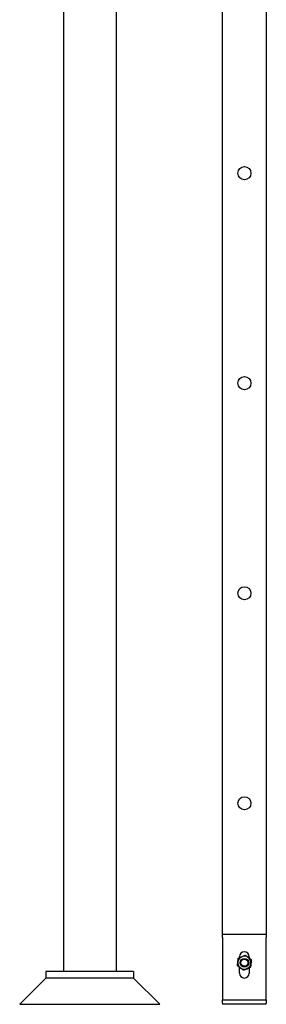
# Model space of a CAD drawing. Header units: inches. Extents: x 24 to 1128, y -69 to 748.
# Tile 506 of 656: x 773 to 787, y 162 to 218. Entities that reach past the tile are written whole.
import ezdxf

# ---------------------------------------------------------------- set-up
doc = ezdxf.new("R2010")
doc.units = ezdxf.units.IN
doc.header["$LTSCALE"] = 32
doc.header["$MEASUREMENT"] = 0
doc.layers.add('Visible (ANSI)', color=7, linetype='Continuous', lineweight=30)

msp = doc.modelspace()

# ---------------------------------------------------------------- linework, layer by layer
at = {"layer": 'Visible (ANSI)'}
for p, q in [((784.86063, 166.23367), (784.86063, 274.54801)), ((787.36063, 274.54801), (787.36063, 166.23367)), ((775.78063, 267.40444), (775.78063, 164.10867)), ((778.78063, 267.40444), (778.78063, 164.10867)), ((784.86063, 166.23367), (787.36063, 166.23367)), ((784.86063, 166.04367), (784.86063, 166.23367)), ((784.86063, 166.04367), (784.86063, 162.86367)), ((787.36063, 166.23367), (787.36063, 166.04367)), ((787.36063, 162.86367), (787.36063, 166.04367)), ((785.82938, 164.8951), (785.82938, 164.95242)), ((786.39188, 164.95242), (786.39188, 164.86717)), ((785.82938, 164.01492), (785.82938, 164.35017)), ((786.39188, 164.32224), (786.39188, 164.01492)), ((774.78063, 163.73367), (773.28063, 162.23367)), ((774.78063, 164.10867), (774.78063, 163.73367)), ((779.78063, 164.10867), (774.78063, 164.10867)), ((779.78063, 163.73367), (774.78063, 163.73367)), ((779.78063, 163.73367), (774.78063, 163.73367)), ((779.78063, 164.10867), (779.78063, 163.73367)), ((779.78063, 163.73367), (781.28063, 162.23367)), ((784.86063, 162.86367), (784.86063, 162.48367)), ((787.36063, 162.48367), (787.36063, 162.86367)), ((773.28063, 162.23367), (781.28063, 162.23367)), ((784.86063, 162.48367), (787.36063, 162.48367)), ((784.86063, 162.29367), (784.86063, 162.48367)), ((784.86063, 162.29367), (784.86063, 162.23367)), ((787.36063, 162.23367), (784.86063, 162.23367)), ((787.36063, 162.48367), (787.36063, 162.29367)), ((787.36063, 162.23367), (787.36063, 162.29367))]:
    msp.add_line(p, q, dxfattribs=at)
for centre, radius in [((786.11063, 209.71867), 0.375), ((786.11063, 209.71867), 0.375), ((786.11063, 197.71867), 0.375), ((786.11063, 197.71867), 0.375), ((786.11063, 185.71867), 0.375), ((786.11063, 185.71867), 0.375), ((786.11063, 173.71867), 0.375), ((786.11063, 173.71867), 0.375), ((786.11063, 164.60867), 0.25014), ((786.11063, 164.60867), 0.25), ((786.11063, 164.60867), 0.20281)]:
    msp.add_circle(centre, radius, dxfattribs=at)
for centre, radius, start, end in [((786.11063, 164.60867), 0.375, 113.571108, 173.571108), ((786.11063, 164.95242), 0.28125, 0, 180), ((786.11063, 164.60867), 0.375, 53.571108, 113.571108), ((786.11063, 164.60867), 0.375, 353.571108, 53.571108), ((786.11063, 164.60867), 0.375, 173.571108, 233.571108), ((786.11063, 164.60867), 0.375, 233.571108, 293.571108), ((786.11063, 164.60867), 0.375, 293.571108, 353.571108), ((786.11063, 164.01492), 0.28125, 180, 0)]:
    msp.add_arc(centre, radius, start, end, dxfattribs=at)
for points in [[(785.73799, 164.65066), (785.74924, 164.75051), (785.76223, 164.8658)], [(785.76223, 164.8658), (785.86858, 164.9122), (785.96068, 164.95238)], [(785.96068, 164.95238), (786.05277, 164.99256), (786.15912, 165.03896)], [(786.15912, 165.03896), (786.25247, 164.97006), (786.33332, 164.91039)], [(786.33332, 164.91039), (786.41416, 164.85072), (786.50752, 164.78183)], [(785.71375, 164.43551), (785.72674, 164.55081), (785.73799, 164.65066)], [(785.88795, 164.30695), (785.8071, 164.36661), (785.71375, 164.43551)], [(786.06215, 164.17838), (785.96879, 164.24728), (785.88795, 164.30695)], [(786.26059, 164.26496), (786.16849, 164.22478), (786.06215, 164.17838)], [(786.45903, 164.35154), (786.35269, 164.30514), (786.26059, 164.26496)], [(786.48327, 164.56668), (786.47202, 164.46683), (786.45903, 164.35154)], [(786.50752, 164.78183), (786.49453, 164.66653), (786.48327, 164.56668)]]:
    msp.add_rational_spline(points, [1, 1.0379548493, 1], degree=2, dxfattribs=at)

doc.saveas('drawing.dxf')
